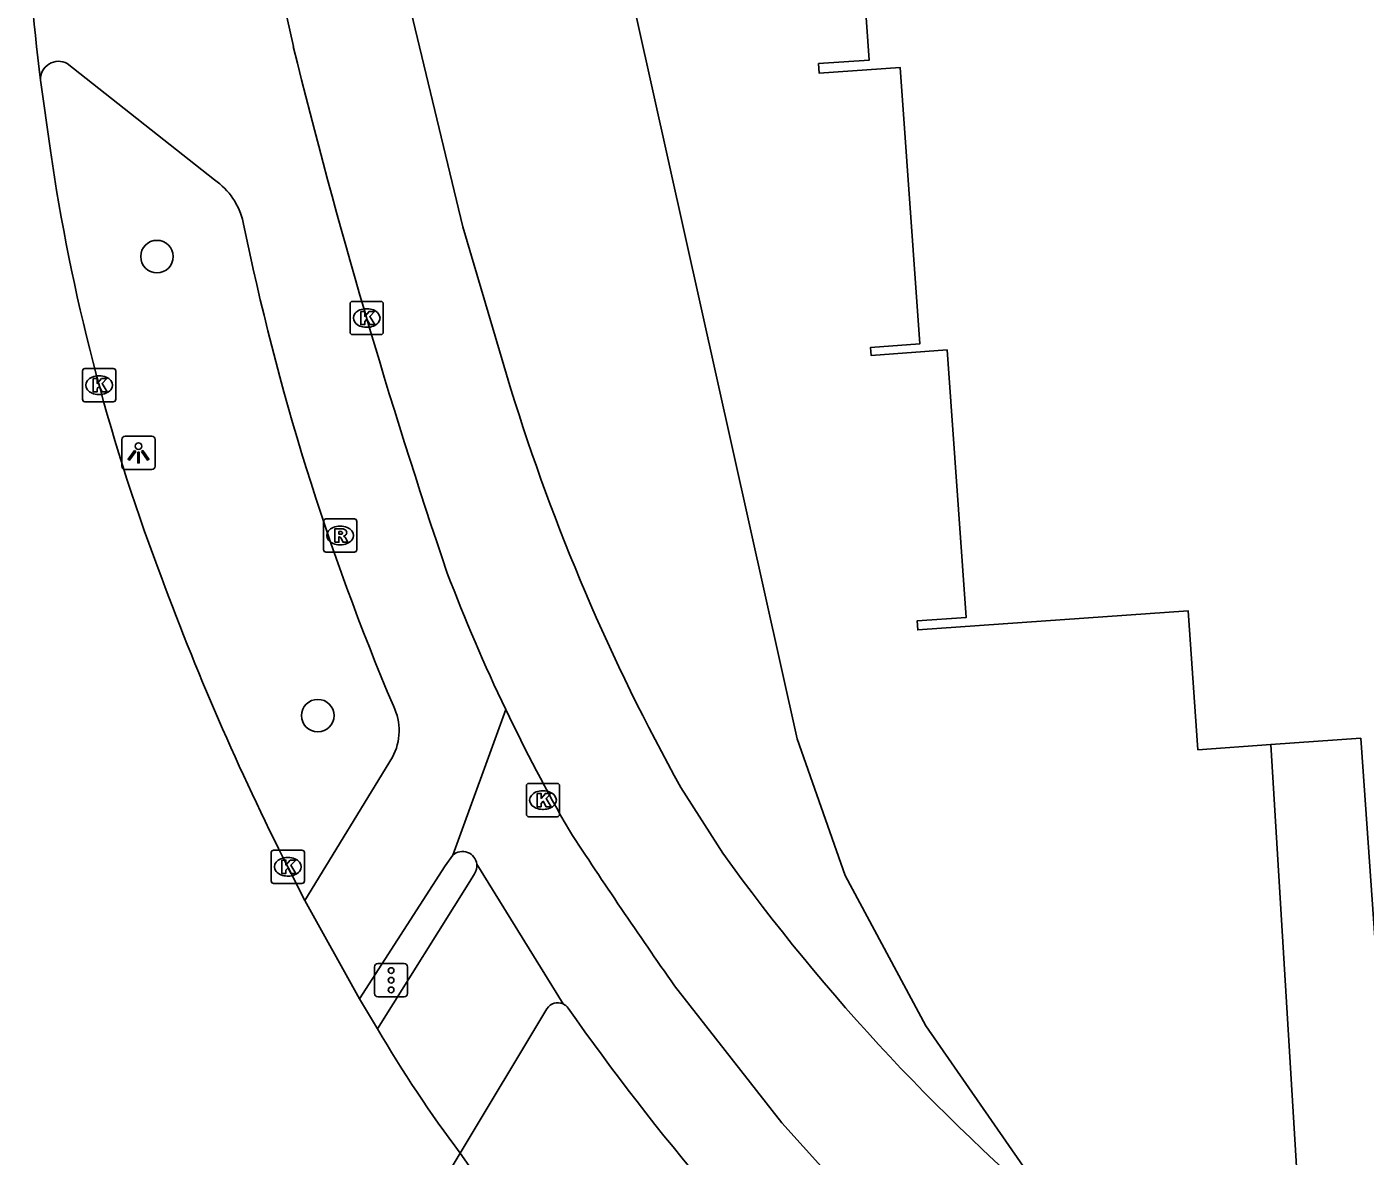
# Model space of a CAD drawing. Extents: x 160107 to 160928, y 382056 to 382918.
# Drawn here: x 160152.01 to 160192.25, y 382163.2 to 382197.17 of the extents above; entities that cross this region are included whole.
import ezdxf

# ---------------------------------------------------------------- set-up
doc = ezdxf.new("R2010")
doc.units = 0
for name, color, linetype in [('IMGEO_Boom', 7, 'Continuous'), ('IMGEO_Fietspad_open', 7, 'Continuous'), ('IMGEO_Groenvoorziening', 7, 'Continuous'), ('IMGEO_Kolk', 7, 'Continuous'), ('IMGEO_Lichtpunt', 7, 'Continuous'), ('IMGEO_Pand', 7, 'Continuous'), ('IMGEO_Rijbaan_regionaal_gesloten', 7, 'Continuous'), ('IMGEO_Rioolput', 7, 'Continuous'), ('IMGEO_Verkeersregelinstallatiepaal', 7, 'Continuous'), ('IMGEO_Voetpad_open', 7, 'Continuous')]:
    doc.layers.add(name, color=color, linetype=linetype)

msp = doc.modelspace()

# ---------------------------------------------------------------- linework, layer by layer
at = {"layer": 'IMGEO_Boom'}
for centre in [(160155.925, 382190.26), (160160.76, 382176.455)]:
    msp.add_circle(centre, 0.489, dxfattribs=at)
at = {"layer": 'IMGEO_Fietspad_open'}
for points in [[(160160.025, 382196.575), (160159.291, 382199.886), (160156.723, 382210.789)], [(160153.229, 382196.063), (160157.656, 382192.569)], [(160164.821, 382172.259), (160166.412, 382176.637)], [(160163.003, 382175.201), (160160.374, 382170.895)], [(160162.011, 382167.933), (160164.587, 382171.938), (160164.821, 382172.259)], [(160165.539, 382171.985), (160168.134, 382167.786)], [(160180.351, 382158.396), (160178.734, 382159.918), (160177.268, 382161.39), (160175.992, 382162.782), (160174.715, 382164.204), (160171.481, 382168.333)]]:
    msp.add_lwpolyline(points, dxfattribs=at)
for centre, radius, start, end in [((160348.242, 382242.994), 193.857, 193.8541, 198.73215), ((160152.963, 382195.594), 0.539, 60.468, 183.1833), ((160156.459, 382190.834), 2.107, 12.3479, 55.4021), ((160233.712, 382206.663), 76.75, 191.55852, 202.94299), ((160215.785, 382200.229), 54.72, 200.867, 205.5403), ((160161.527, 382176.002), 1.679, 331.513, 26.2607), ((160215.421, 382200.045), 54.312, 205.5304, 209.8685), ((160322.888, 382274.252), 184.778, 213.22867, 214.97528), ((160165.11, 382171.938), 0.432, 6.2293, 131.9955), ((160167.966, 382167.427), 0.396, 36.1806, 64.9538), ((160228.158, 382209.599), 73.099, 215.00998, 225.9564)]:
    msp.add_arc(centre, radius, start, end, dxfattribs=at)
at = {"layer": 'IMGEO_Groenvoorziening'}
msp.add_lwpolyline([(160169.553, 382221.159), (160169.372, 382220.786), (160168.323, 382217.547), (160167.801, 382213.728), (160167.88, 382210.316), (160168.194, 382207.082), (160168.413, 382206.097), (160175.168, 382175.761), (160176.62, 382171.645), (160179.042, 382167.128), (160182.308, 382162.412), (160183.72, 382160.794)], dxfattribs=at)
at = {"layer": 'IMGEO_Kolk'}
for p, q in [((160161.729, 382187.987), (160161.729, 382188.839)), ((160161.804, 382188.913), (160162.656, 382188.913)), ((160162.73, 382188.839), (160162.73, 382187.987)), ((160162.217, 382188.693), (160162.242, 382188.693)), ((160162.24, 382188.133), (160162.215, 382188.133)), ((160162.656, 382187.913), (160161.804, 382187.913)), ((160153.685, 382185.968), (160153.685, 382186.82)), ((160153.76, 382186.894), (160154.612, 382186.894)), ((160154.686, 382186.82), (160154.686, 382185.968)), ((160154.173, 382186.674), (160154.198, 382186.674)), ((160154.196, 382186.114), (160154.171, 382186.114)), ((160154.612, 382185.894), (160153.76, 382185.894)), ((160167.03, 382173.489), (160167.03, 382174.341)), ((160167.105, 382174.415), (160167.957, 382174.415)), ((160168.031, 382174.341), (160168.031, 382173.489)), ((160167.518, 382174.195), (160167.543, 382174.195)), ((160167.541, 382173.635), (160167.516, 382173.635)), ((160167.957, 382173.415), (160167.105, 382173.415)), ((160159.358, 382171.483), (160159.358, 382172.335)), ((160159.433, 382172.409), (160160.285, 382172.409)), ((160160.359, 382172.335), (160160.359, 382171.483)), ((160159.846, 382172.189), (160159.871, 382172.189)), ((160159.869, 382171.629), (160159.844, 382171.629)), ((160160.285, 382171.409), (160159.433, 382171.409))]:
    msp.add_line(p, q, dxfattribs=at)
for points in [[(160161.729, 382187.987), (160161.729, 382188.839)], [(160161.804, 382188.913), (160162.656, 382188.913)], [(160162.73, 382188.839), (160162.73, 382187.987)], [(160162.05, 382188.613), (160162.173, 382188.613), (160162.173, 382188.462), (160162.303, 382188.613), (160162.467, 382188.613), (160162.321, 382188.462), (160162.474, 382188.213), (160162.322, 382188.213), (160162.237, 382188.377), (160162.173, 382188.31), (160162.173, 382188.213), (160162.05, 382188.213), (160162.05, 382188.613)], [(160162.656, 382187.913), (160161.804, 382187.913)], [(160153.685, 382185.968), (160153.685, 382186.82)], [(160153.76, 382186.894), (160154.612, 382186.894)], [(160154.686, 382186.82), (160154.686, 382185.968)], [(160154.006, 382186.594), (160154.129, 382186.594), (160154.129, 382186.443), (160154.259, 382186.594), (160154.423, 382186.594), (160154.277, 382186.443), (160154.43, 382186.194), (160154.278, 382186.194), (160154.193, 382186.358), (160154.129, 382186.291), (160154.129, 382186.194), (160154.006, 382186.194), (160154.006, 382186.594)], [(160154.612, 382185.894), (160153.76, 382185.894)], [(160167.03, 382173.489), (160167.03, 382174.341)], [(160167.105, 382174.415), (160167.957, 382174.415)], [(160168.031, 382174.341), (160168.031, 382173.489)], [(160167.351, 382174.115), (160167.474, 382174.115), (160167.474, 382173.964), (160167.604, 382174.115), (160167.768, 382174.115), (160167.622, 382173.964), (160167.775, 382173.715), (160167.623, 382173.715), (160167.538, 382173.879), (160167.474, 382173.812), (160167.474, 382173.715), (160167.351, 382173.715), (160167.351, 382174.115)], [(160167.957, 382173.415), (160167.105, 382173.415)], [(160159.358, 382171.483), (160159.358, 382172.335)], [(160159.433, 382172.409), (160160.285, 382172.409)], [(160160.359, 382172.335), (160160.359, 382171.483)], [(160159.679, 382172.109), (160159.802, 382172.109), (160159.802, 382171.958), (160159.932, 382172.109), (160160.096, 382172.109), (160159.95, 382171.958), (160160.103, 382171.709), (160159.951, 382171.709), (160159.866, 382171.873), (160159.802, 382171.806), (160159.802, 382171.709), (160159.679, 382171.709), (160159.679, 382172.109)], [(160160.285, 382171.409), (160159.433, 382171.409)]]:
    msp.add_lwpolyline(points, dxfattribs=at)
for centre, start, end in [((160161.806, 382188.837), 91.552, 178.448), ((160161.806, 382188.837), 91.552, 178.448), ((160162.654, 382188.837), 1.552, 88.448), ((160162.654, 382188.837), 1.552, 88.448), ((160161.806, 382187.989), 181.552, 268.448), ((160161.806, 382187.989), 181.552, 268.448), ((160162.654, 382187.989), 271.552, 358.448), ((160162.654, 382187.989), 271.552, 358.448), ((160153.762, 382186.818), 91.552, 178.448), ((160153.762, 382186.818), 91.552, 178.448), ((160154.61, 382186.818), 1.552, 88.448), ((160154.61, 382186.818), 1.552, 88.448), ((160153.762, 382185.97), 181.552, 268.448), ((160153.762, 382185.97), 181.552, 268.448), ((160154.61, 382185.97), 271.552, 358.448), ((160154.61, 382185.97), 271.552, 358.448), ((160167.107, 382174.339), 91.552, 178.448), ((160167.107, 382174.339), 91.552, 178.448), ((160167.955, 382174.339), 1.552, 88.448), ((160167.955, 382174.339), 1.552, 88.448), ((160167.107, 382173.491), 181.552, 268.448), ((160167.107, 382173.491), 181.552, 268.448), ((160167.955, 382173.491), 271.552, 358.448), ((160167.955, 382173.491), 271.552, 358.448), ((160159.435, 382172.333), 91.552, 178.448), ((160159.435, 382172.333), 91.552, 178.448), ((160160.283, 382172.333), 1.552, 88.448), ((160160.283, 382172.333), 1.552, 88.448), ((160159.435, 382171.485), 181.552, 268.448), ((160159.435, 382171.485), 181.552, 268.448), ((160160.283, 382171.485), 271.552, 358.448), ((160160.283, 382171.485), 271.552, 358.448)]:
    msp.add_arc(centre, 0.0765, start, end, dxfattribs=at)
for centre, major_axis, ratio, start_param, end_param in [((160162.216, 382188.413), (-0.387, 0.002), 0.722429, 4.712389, 7.853982), ((160162.241, 382188.413), (-0.39, 0.002), 0.717154, 1.570796, 4.712389), ((160154.172, 382186.394), (-0.387, 0.002), 0.722429, 4.712389, 7.853982), ((160154.197, 382186.394), (-0.39, 0.002), 0.717154, 1.570796, 4.712389), ((160167.517, 382173.915), (-0.387, 0.002), 0.722429, 4.712389, 7.853982), ((160167.542, 382173.915), (-0.39, 0.002), 0.717154, 1.570796, 4.712389), ((160159.845, 382171.909), (-0.387, 0.002), 0.722429, 4.712389, 7.853982), ((160159.87, 382171.909), (-0.39, 0.002), 0.717154, 1.570796, 4.712389)]:
    msp.add_ellipse(centre, major_axis=major_axis, ratio=ratio, start_param=start_param, end_param=end_param, dxfattribs=at)
at = {"layer": 'IMGEO_Lichtpunt'}
for p, q in [((160154.872, 382184.762), (160154.872, 382183.955)), ((160154.872, 382184.762), (160154.872, 382183.955)), ((160155.774, 382184.857), (160154.966, 382184.857)), ((160155.774, 382184.857), (160154.966, 382184.857)), ((160155.868, 382183.955), (160155.868, 382184.762)), ((160155.868, 382183.955), (160155.868, 382184.762)), ((160154.966, 382183.861), (160155.774, 382183.861)), ((160154.966, 382183.861), (160155.774, 382183.861))]:
    msp.add_line(p, q, dxfattribs=at)
for points in [[(160155.246, 382184.426), (160155.285, 382184.398), (160155.097, 382184.136), (160155.059, 382184.163), (160155.246, 382184.426)], [(160155.348, 382184.378), (160155.395, 382184.378), (160155.395, 382184.056), (160155.348, 382184.056), (160155.348, 382184.378)], [(160155.458, 382184.398), (160155.496, 382184.425), (160155.683, 382184.163), (160155.644, 382184.135), (160155.458, 382184.398)]]:
    msp.add_lwpolyline(points, dxfattribs=at)
msp.add_circle((160155.371, 382184.56), 0.0994, dxfattribs=at)
for centre, start, end in [((160154.966, 382184.762), 90, 180), ((160154.966, 382184.762), 90, 180), ((160155.774, 382184.762), 0, 90), ((160155.774, 382184.762), 0, 90), ((160154.966, 382183.955), 180, 270), ((160154.966, 382183.955), 180, 270), ((160155.774, 382183.955), 270, 0), ((160155.774, 382183.955), 270, 360)]:
    msp.add_arc(centre, 0.0946, start, end, dxfattribs=at)
at = {"layer": 'IMGEO_Pand'}
for points in [[(160179.056, 382213.446), (160175.343, 382213.184), (160175.974, 382204.254), (160176.762, 382204.31), (160177.337, 382196.172), (160175.816, 382196.064), (160175.836, 382195.774), (160178.27, 382195.946), (160178.857, 382187.632), (160177.378, 382187.528), (160177.394, 382187.29), (160179.681, 382187.452), (160180.25, 382179.405), (160178.777, 382179.301), (160178.796, 382179.032), (160186.924, 382179.607), (160187.22, 382175.427), (160189.409, 382175.582)], [(160216.549, 382152.043), (160214.85, 382151.923), (160214.554, 382156.12), (160207.759, 382155.64), (160207.466, 382159.785), (160200.762, 382159.311), (160200.468, 382163.473), (160193.761, 382162.999), (160193.379, 382168.398), (160192.643, 382168.346), (160192.118, 382175.773), (160189.409, 382175.582)]]:
    msp.add_lwpolyline(points, dxfattribs=at)
at = {"layer": 'IMGEO_Rijbaan_regionaal_gesloten'}
for points in [[(160152.721, 382193.451), (160152.425, 382195.564)], [(160160.374, 382170.895), (160159.858, 382171.909)], [(160162.011, 382167.933), (160160.374, 382170.895)], [(160162.556, 382167.034), (160162.011, 382167.933)], [(160163.175, 382160.176), (160165.044, 382163.293)]]:
    msp.add_lwpolyline(points, dxfattribs=at)
for centre, radius, start, end in [((160207.579, 382202.506), 55.59, 181.5814, 187.1739), ((160212.825, 382202.245), 60.744, 188.32371, 200.59428), ((160232.586, 382208.823), 81.56, 200.03737, 206.9107), ((160196.709, 382187.05), 39.586, 210.3733, 216.8796), ((160217.407, 382200.408), 64.183, 215.32887, 228.21632)]:
    msp.add_arc(centre, radius, start, end, dxfattribs=at)
at = {"layer": 'IMGEO_Rioolput'}
for p, q in [((160160.932, 382181.445), (160160.932, 382182.297)), ((160161.007, 382182.371), (160161.859, 382182.371)), ((160161.933, 382182.297), (160161.933, 382181.445)), ((160161.42, 382182.151), (160161.445, 382182.151)), ((160161.443, 382181.591), (160161.418, 382181.591)), ((160161.859, 382181.371), (160161.007, 382181.371))]:
    msp.add_line(p, q, dxfattribs=at)
for points in [[(160160.932, 382181.445), (160160.932, 382182.297)], [(160161.007, 382182.371), (160161.859, 382182.371)], [(160161.933, 382182.297), (160161.933, 382181.445)], [(160161.521, 382182.069), (160161.269, 382182.071), (160161.269, 382181.671)], [(160161.447, 382181.99), (160161.393, 382181.99), (160161.393, 382181.909)], [(160161.393, 382181.909), (160161.445, 382181.909)], [(160161.269, 382181.671), (160161.393, 382181.671), (160161.393, 382181.833), (160161.404, 382181.833)], [(160161.451, 382181.804), (160161.522, 382181.671), (160161.662, 382181.671), (160161.597, 382181.797)], [(160161.859, 382181.371), (160161.007, 382181.371)]]:
    msp.add_lwpolyline(points, dxfattribs=at)
for centre, radius, start, end in [((160161.009, 382182.295), 0.0765, 91.552, 178.448), ((160161.009, 382182.295), 0.0765, 91.552, 178.448), ((160161.857, 382182.295), 0.0765, 1.552, 88.448), ((160161.857, 382182.295), 0.0765, 1.552, 88.448), ((160161.429, 382182.098), 0.19, 274.7715, 282.9687), ((160161.453, 382181.894), 0.0964, 77.0061, 93.1865), ((160161.467, 382181.951), 0.0378, 276.6634, 79.6772), ((160161.52, 382181.959), 0.109, 350.3612, 89.416), ((160161.518, 382181.959), 0.112, 277.5842, 350.9817), ((160161.403, 382181.78), 0.0533, 26.0293, 88.6989), ((160161.502, 382181.744), 0.108, 29.5134, 73.7905), ((160161.009, 382181.447), 0.0765, 181.552, 268.448), ((160161.009, 382181.447), 0.0765, 181.552, 268.448), ((160161.857, 382181.447), 0.0765, 271.552, 358.448), ((160161.857, 382181.447), 0.0765, 271.552, 358.448)]:
    msp.add_arc(centre, radius, start, end, dxfattribs=at)
for centre, major_axis, ratio, start_param, end_param in [((160161.419, 382181.871), (-0.387, 0.002), 0.722429, 4.712389, 7.853982), ((160161.444, 382181.871), (-0.39, 0.002), 0.717154, 1.570796, 4.712389)]:
    msp.add_ellipse(centre, major_axis=major_axis, ratio=ratio, start_param=start_param, end_param=end_param, dxfattribs=at)
at = {"layer": 'IMGEO_Verkeersregelinstallatiepaal'}
for p, q in [((160162.469, 382168.098), (160162.469, 382168.898)), ((160162.469, 382168.898), (160162.469, 382168.098)), ((160162.569, 382168.998), (160163.359, 382168.998)), ((160163.359, 382168.998), (160162.569, 382168.998)), ((160163.459, 382168.898), (160163.459, 382168.098)), ((160163.459, 382168.098), (160163.459, 382168.898)), ((160163.359, 382167.998), (160162.569, 382167.998)), ((160162.569, 382167.998), (160163.359, 382167.998))]:
    msp.add_line(p, q, dxfattribs=at)
for centre in [(160162.964, 382168.788), (160162.964, 382168.498), (160162.964, 382168.208)]:
    msp.add_circle(centre, 0.085, dxfattribs=at)
for centre, start, end in [((160162.569, 382168.898), 90, 180), ((160162.569, 382168.898), 90, 180), ((160163.359, 382168.898), 0, 90), ((160163.359, 382168.898), 360, 90), ((160162.569, 382168.098), 180, 270), ((160162.569, 382168.098), 180, 270), ((160163.359, 382168.098), 270, 0), ((160163.359, 382168.098), 270, 0)]:
    msp.add_arc(centre, 0.1, start, end, dxfattribs=at)
at = {"layer": 'IMGEO_Voetpad_open'}
for points in [[(160166.567, 382186.277), (160165.121, 382191.151), (160160.107, 382211.985), (160159.471, 382214.768)], [(160189.409, 382175.582), (160190.575, 382156.456)], [(160172.939, 382172.319), (160171.676, 382174.298)], [(160165.467, 382171.694), (160165.328, 382171.47), (160162.556, 382167.034)], [(160165.044, 382163.293), (160167.649, 382167.638)]]:
    msp.add_lwpolyline(points, dxfattribs=at)
for centre, radius, start, end in [((160226.341, 382204.691), 62.546, 197.12232, 209.07383), ((160222.344, 382207.729), 60.784, 215.63072, 230.54858), ((160165.109, 382171.937), 0.433, 325.8279, 6.3777), ((160167.975, 382167.439), 0.382, 65.369, 148.5706)]:
    msp.add_arc(centre, radius, start, end, dxfattribs=at)

doc.saveas('drawing.dxf')
